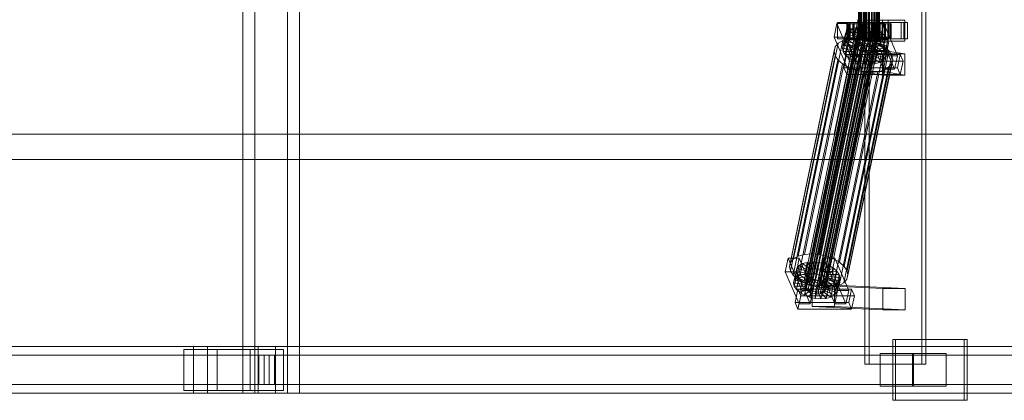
# Model space of a CAD drawing. Header units: millimetres. Extents: x -1970 to 61924, y -58230 to 6847.
# Tile 500 of 656: x 20336 to 21178, y -18456 to -18130. Entities that reach past the tile are written whole.
import ezdxf

# ---------------------------------------------------------------- set-up
doc = ezdxf.new("R2010")
doc.units = ezdxf.units.MM
doc.layers.add('superior_C02', color=7, linetype='Continuous', lineweight=0)

msp = doc.modelspace()

# ---------------------------------------------------------------- linework, layer by layer
at = {"layer": 'superior_C02'}
for p, q in [((20526.757, -17550), (20526.757, -18450)), ((20537.188, -18450), (20537.188, -17550)), ((20564.939, -18450), (20564.939, -17550)), ((20575.37, -17550), (20575.37, -18450)), ((21058.851, -17575), (21058.851, -18425)), ((21062.427, -18425), (21062.427, -17575)), ((21107.342, -18425), (21107.342, -17575)), ((21110.918, -17575), (21110.918, -18425)), ((21053.359, -18148), (21053.359, -17852)), ((21053.571, -18148), (21053.571, -17852)), ((21053.761, -18148), (21053.761, -17852)), ((21054.38, -18148), (21054.38, -17852)), ((21054.748, -18148), (21054.748, -17852)), ((21055.733, -18148), (21055.733, -17852)), ((21056.253, -18148), (21056.253, -17852)), ((21057.537, -18148), (21057.537, -17852)), ((21058.174, -18148), (21058.174, -17852)), ((21059.669, -18148), (21059.669, -17852)), ((21060.379, -18148), (21060.379, -17852)), ((21061.984, -18148), (21061.984, -17852)), ((21062.719, -18148), (21062.719, -17852)), ((21064.324, -18148), (21064.324, -17852)), ((21065.034, -18148), (21065.034, -17852)), ((21066.53, -18148), (21066.53, -17852)), ((21067.166, -18148), (21067.166, -17852)), ((21068.451, -18148), (21068.451, -17852)), ((21068.97, -18148), (21068.97, -17852)), ((21069.956, -18148), (21069.956, -17852)), ((21070.323, -18148), (21070.323, -17852)), ((21070.943, -17852), (21070.943, -18148)), ((21071.133, -18148), (21071.133, -17852)), ((21071.344, -18148), (21071.344, -17852)), ((21034.763, -18133.859), (21032.382, -18145.327)), ((21053.003, -18130), (21032.6, -18228.298)), ((21034.379, -18228.298), (21054.781, -18130)), ((21044.308, -18133.847), (21034.763, -18133.859)), ((21046.513, -18161.391), (21034.763, -18133.859)), ((21044.997, -18133), (21035.451, -18133)), ((21035.451, -18133), (21035.451, -18147)), ((21049.758, -18133), (21035.451, -18133)), ((21041.928, -18145.315), (21044.308, -18133.847)), ((21043.814, -18134), (21043.368, -18134)), ((21043.368, -18134), (21053.359, -18134)), ((21043.368, -18146), (21043.368, -18134)), ((21043.368, -18134), (21044.215, -18134)), ((21045.523, -18134), (21043.814, -18134)), ((21043.814, -18134), (21053.571, -18134)), ((21043.814, -18146), (21043.814, -18134)), ((21044.215, -18134), (21053.761, -18134)), ((21044.215, -18146), (21044.215, -18134)), ((21044.215, -18134), (21046.299, -18134)), ((21044.308, -18133.847), (21056.059, -18161.379)), ((21044.997, -18147), (21044.997, -18133)), ((21044.997, -18133), (21059.303, -18133)), ((21048.379, -18134), (21045.523, -18134)), ((21045.523, -18134), (21054.38, -18134)), ((21045.523, -18146), (21045.523, -18134)), ((21092.116, -18133), (21046.298, -18133)), ((21046.298, -18133), (21046.298, -18147)), ((21049.278, -18133), (21046.298, -18133)), ((21046.299, -18134), (21054.748, -18134)), ((21046.299, -18146), (21046.299, -18134)), ((21046.299, -18134), (21049.477, -18134)), ((21052.188, -18134), (21048.379, -18134)), ((21048.379, -18134), (21055.733, -18134)), ((21048.379, -18146), (21048.379, -18134)), ((21049.278, -18147), (21049.278, -18133)), ((21049.278, -18133), (21095.097, -18133)), ((21049.477, -18134), (21056.253, -18134)), ((21049.477, -18146), (21049.477, -18134)), ((21049.477, -18134), (21053.532, -18134)), ((21049.758, -18147), (21049.758, -18133)), ((21049.758, -18133), (21059.303, -18133)), ((21056.689, -18134), (21052.188, -18134)), ((21052.188, -18134), (21057.537, -18134)), ((21052.188, -18146), (21052.188, -18134)), ((21053.359, -18134), (21053.571, -18134)), ((21053.359, -18134), (21053.359, -18146)), ((21053.761, -18134), (21053.359, -18134)), ((21053.532, -18134), (21058.174, -18134)), ((21053.532, -18146), (21053.532, -18134)), ((21053.532, -18134), (21058.188, -18134)), ((21053.571, -18134), (21054.38, -18134)), ((21053.571, -18134), (21053.571, -18146)), ((21053.761, -18134), (21053.761, -18146)), ((21054.748, -18134), (21053.761, -18134)), ((21054.38, -18134), (21055.733, -18134)), ((21054.38, -18134), (21054.38, -18146)), ((21054.748, -18134), (21054.748, -18146)), ((21056.253, -18134), (21054.748, -18134)), ((21055.733, -18134), (21057.537, -18134)), ((21055.733, -18134), (21055.733, -18146)), ((21056.253, -18134), (21056.253, -18146)), ((21058.174, -18134), (21056.253, -18134)), ((21061.576, -18134), (21056.689, -18134)), ((21056.689, -18134), (21059.669, -18134)), ((21056.689, -18146), (21056.689, -18134)), ((21057.537, -18134), (21059.669, -18134)), ((21057.537, -18134), (21057.537, -18146)), ((21058.174, -18134), (21058.174, -18146)), ((21060.379, -18134), (21058.174, -18134)), ((21058.188, -18134), (21060.379, -18134)), ((21058.188, -18146), (21058.188, -18134)), ((21058.188, -18134), (21063.128, -18134)), ((21059.303, -18133), (21059.303, -18147)), ((21078.752, -18131), (21059.661, -18131)), ((21059.661, -18131), (21059.661, -18149)), ((21073.849, -18131), (21059.661, -18131)), ((21059.669, -18134), (21061.984, -18134)), ((21059.669, -18134), (21059.669, -18146)), ((21060.379, -18134), (21060.379, -18146)), ((21062.719, -18134), (21060.379, -18134)), ((21066.516, -18134), (21061.576, -18134)), ((21061.576, -18134), (21061.984, -18134)), ((21061.576, -18146), (21061.576, -18134)), ((21061.984, -18134), (21064.324, -18134)), ((21061.984, -18134), (21061.984, -18146)), ((21063.128, -18134), (21062.719, -18134)), ((21062.719, -18134), (21062.719, -18146)), ((21065.034, -18134), (21062.719, -18134)), ((21065.308, -18133.821), (21062.928, -18145.289)), ((21063.128, -18146), (21063.128, -18134)), ((21063.128, -18134), (21068.015, -18134)), ((21066.516, -18134), (21064.324, -18134)), ((21064.324, -18134), (21066.53, -18134)), ((21064.324, -18134), (21064.324, -18146)), ((21068.015, -18134), (21065.034, -18134)), ((21065.034, -18134), (21065.034, -18146)), ((21067.166, -18134), (21065.034, -18134)), ((21074.854, -18133.809), (21065.308, -18133.821)), ((21077.059, -18161.353), (21065.308, -18133.821)), ((21075.542, -18133), (21065.997, -18133)), ((21065.997, -18133), (21065.997, -18147)), ((21080.303, -18133), (21065.997, -18133)), ((21071.172, -18134), (21066.516, -18134)), ((21066.516, -18146), (21066.516, -18134)), ((21071.172, -18134), (21066.53, -18134)), ((21066.53, -18134), (21068.451, -18134)), ((21066.53, -18134), (21066.53, -18146)), ((21072.516, -18134), (21067.166, -18134)), ((21067.166, -18134), (21067.166, -18146)), ((21068.97, -18134), (21067.166, -18134)), ((21068.015, -18146), (21068.015, -18134)), ((21068.015, -18134), (21072.516, -18134)), ((21075.227, -18134), (21068.451, -18134)), ((21068.451, -18134), (21069.956, -18134)), ((21068.451, -18134), (21068.451, -18146)), ((21076.324, -18134), (21068.97, -18134)), ((21068.97, -18134), (21068.97, -18146)), ((21070.323, -18134), (21068.97, -18134)), ((21078.405, -18134), (21069.956, -18134)), ((21069.956, -18134), (21070.943, -18134)), ((21069.956, -18134), (21069.956, -18146)), ((21079.181, -18134), (21070.323, -18134)), ((21070.323, -18134), (21070.323, -18146)), ((21071.133, -18134), (21070.323, -18134)), ((21070.943, -18134), (21080.488, -18134)), ((21070.943, -18146), (21070.943, -18134)), ((21070.943, -18134), (21071.344, -18134)), ((21080.89, -18134), (21071.133, -18134)), ((21071.133, -18134), (21071.133, -18146)), ((21071.344, -18134), (21071.133, -18134)), ((21075.227, -18134), (21071.172, -18134)), ((21071.172, -18146), (21071.172, -18134)), ((21081.336, -18134), (21071.344, -18134)), ((21071.344, -18134), (21071.344, -18146)), ((21072.473, -18145.277), (21074.854, -18133.809)), ((21072.516, -18146), (21072.516, -18134)), ((21072.516, -18134), (21076.324, -18134)), ((21073.849, -18149), (21073.849, -18131)), ((21073.849, -18131), (21092.94, -18131)), ((21074.854, -18133.809), (21086.604, -18161.341)), ((21078.405, -18134), (21075.227, -18134)), ((21075.227, -18146), (21075.227, -18134)), ((21075.542, -18147), (21075.542, -18133)), ((21075.542, -18133), (21089.849, -18133)), ((21076.324, -18146), (21076.324, -18134)), ((21076.324, -18134), (21079.181, -18134)), ((21080.488, -18134), (21078.405, -18134)), ((21078.405, -18146), (21078.405, -18134)), ((21078.752, -18149), (21078.752, -18131)), ((21078.752, -18131), (21092.94, -18131)), ((21079.181, -18146), (21079.181, -18134)), ((21079.181, -18134), (21080.89, -18134)), ((21080.303, -18147), (21080.303, -18133)), ((21080.303, -18133), (21089.849, -18133)), ((21080.488, -18134), (21080.488, -18146)), ((21081.336, -18134), (21080.488, -18134)), ((21080.89, -18146), (21080.89, -18134)), ((21080.89, -18134), (21081.336, -18134)), ((21081.336, -18146), (21081.336, -18134)), ((21089.849, -18133), (21089.849, -18147)), ((21092.116, -18147), (21092.116, -18133)), ((21092.116, -18133), (21095.097, -18133)), ((21092.94, -18131), (21092.94, -18149)), ((21095.097, -18133), (21095.097, -18147)), ((21008.601, -18356.363), (21052.976, -18142.565)), ((21010.03, -18355.541), (21054.405, -18141.742)), ((21011.882, -18355.022), (21056.257, -18141.224)), ((21014.03, -18354.844), (21058.405, -18141.045)), ((21016.329, -18355.017), (21060.704, -18141.218)), ((21018.621, -18355.53), (21062.996, -18141.731)), ((21020.75, -18356.348), (21065.126, -18142.549)), ((21040.196, -18152.246), (21042.236, -18142.416)), ((21042.236, -18142.416), (21041.546, -18145.047)), ((21042.115, -18149.985), (21044.155, -18140.156)), ((21044.155, -18140.156), (21042.236, -18142.416)), ((21042.236, -18142.416), (21051.727, -18145.274)), ((21047.172, -18138.419), (21044.155, -18140.156)), ((21044.155, -18140.156), (21052.636, -18144.203)), ((21045.132, -18148.249), (21047.172, -18138.419)), ((21051.082, -18137.325), (21047.172, -18138.419)), ((21047.172, -18138.419), (21054.065, -18143.38)), ((21049.042, -18147.155), (21051.082, -18137.325)), ((21055.617, -18136.948), (21051.082, -18137.325)), ((21051.082, -18137.325), (21055.917, -18142.862)), ((21052.976, -18142.565), (21052.067, -18143.635)), ((21054.405, -18141.742), (21052.976, -18142.565)), ((21053.577, -18146.777), (21055.617, -18136.948)), ((21055.917, -18142.862), (21053.877, -18152.692)), ((21054.065, -18143.38), (21055.917, -18142.862)), ((21056.257, -18141.224), (21054.405, -18141.742)), ((21060.47, -18137.313), (21055.617, -18136.948)), ((21055.617, -18136.948), (21058.065, -18142.683)), ((21055.917, -18142.862), (21058.065, -18142.683)), ((21058.065, -18142.683), (21056.025, -18152.513)), ((21058.405, -18141.045), (21056.257, -18141.224)), ((21058.065, -18142.683), (21060.364, -18142.856)), ((21060.364, -18142.856), (21058.324, -18152.686)), ((21060.704, -18141.218), (21058.405, -18141.045)), ((21058.43, -18147.143), (21060.47, -18137.313)), ((21060.47, -18137.313), (21060.364, -18142.856)), ((21060.364, -18142.856), (21062.656, -18143.369)), ((21065.309, -18138.396), (21060.47, -18137.313)), ((21062.996, -18141.731), (21060.704, -18141.218)), ((21065.309, -18138.396), (21062.656, -18143.369)), ((21065.126, -18142.549), (21062.996, -18141.731)), ((21063.269, -18148.226), (21065.309, -18138.396)), ((21069.804, -18140.123), (21064.785, -18144.188)), ((21066.947, -18143.617), (21065.126, -18142.549)), ((21069.804, -18140.123), (21065.309, -18138.396)), ((21073.65, -18142.377), (21066.607, -18145.255)), ((21067.764, -18149.953), (21069.804, -18140.123)), ((21073.65, -18142.377), (21069.804, -18140.123)), ((21071.609, -18152.207), (21073.65, -18142.377)), ((21076.583, -18145.003), (21073.65, -18142.377)), ((20997.753, -18334.981), (21036.007, -18150.672)), ((21001.786, -18332.659), (21040.041, -18148.35)), ((21007.012, -18331.197), (21045.267, -18146.887)), ((21007.365, -18358.68), (21051.74, -18144.881)), ((21007.642, -18360.017), (21052.018, -18146.218)), ((21007.692, -18357.434), (21052.067, -18143.635)), ((21008.505, -18361.352), (21052.881, -18147.554)), ((21009.895, -18362.596), (21054.27, -18148.798)), ((21011.716, -18363.664), (21056.092, -18149.865)), ((21013.076, -18330.692), (21051.33, -18146.383)), ((21013.846, -18364.482), (21058.221, -18150.683)), ((21016.138, -18364.995), (21060.513, -18151.196)), ((21018.436, -18365.168), (21062.812, -18151.369)), ((21019.563, -18331.181), (21057.817, -18146.872)), ((21020.585, -18364.989), (21064.96, -18151.191)), ((21022.437, -18364.471), (21066.812, -18150.672)), ((21022.572, -18357.415), (21066.947, -18143.617)), ((21023.866, -18363.648), (21068.241, -18149.85)), ((21023.961, -18358.659), (21068.337, -18144.861)), ((21024.775, -18362.578), (21069.15, -18148.779)), ((21069.2, -18146.196), (21024.824, -18359.995)), ((21025.102, -18361.332), (21069.477, -18147.533)), ((21026.031, -18332.629), (21064.286, -18148.32)), ((21032.041, -18334.938), (21070.296, -18150.629)), ((21032.382, -18145.327), (21041.928, -18145.315)), ((21032.382, -18145.327), (21044.133, -18172.859)), ((21036.007, -18150.672), (21033.442, -18153.694)), ((21035.451, -18147), (21044.997, -18147)), ((21035.451, -18147), (21049.758, -18147)), ((21040.041, -18148.35), (21036.007, -18150.672)), ((21039.506, -18154.877), (21041.546, -18145.047)), ((21045.267, -18146.887), (21040.041, -18148.35)), ((21040.092, -18157.698), (21042.132, -18147.868)), ((21040.196, -18152.246), (21042.115, -18149.985)), ((21041.546, -18145.047), (21051.4, -18146.52)), ((21041.546, -18145.047), (21042.132, -18147.868)), ((21041.914, -18160.518), (21043.954, -18150.688)), ((21053.678, -18172.847), (21041.928, -18145.315)), ((21042.115, -18149.985), (21045.132, -18148.249)), ((21050.596, -18154.033), (21042.115, -18149.985)), ((21042.132, -18147.868), (21051.678, -18147.856)), ((21042.132, -18147.868), (21043.954, -18150.688)), ((21053.359, -18146), (21043.368, -18146)), ((21043.368, -18146), (21043.814, -18146)), ((21044.215, -18146), (21043.368, -18146)), ((21053.571, -18146), (21043.814, -18146)), ((21043.814, -18146), (21045.523, -18146)), ((21043.954, -18150.688), (21052.541, -18149.192)), ((21043.954, -18150.688), (21046.888, -18153.314)), ((21053.761, -18146), (21044.215, -18146)), ((21046.299, -18146), (21044.215, -18146)), ((21059.303, -18147), (21044.997, -18147)), ((21045.132, -18148.249), (21049.042, -18147.155)), ((21052.025, -18153.21), (21045.132, -18148.249)), ((21051.33, -18146.383), (21045.267, -18146.887)), ((21054.38, -18146), (21045.523, -18146)), ((21045.523, -18146), (21048.379, -18146)), ((21046.298, -18147), (21092.116, -18147)), ((21046.298, -18147), (21049.278, -18147)), ((21054.748, -18146), (21046.299, -18146)), ((21049.477, -18146), (21046.299, -18146)), ((21046.888, -18153.314), (21053.93, -18150.436)), ((21055.733, -18146), (21048.379, -18146)), ((21048.379, -18146), (21052.188, -18146)), ((21049.042, -18147.155), (21053.577, -18146.777)), ((21053.877, -18152.692), (21049.042, -18147.155)), ((21095.097, -18147), (21049.278, -18147)), ((21051.4, -18146.52), (21049.36, -18156.35)), ((21056.253, -18146), (21049.477, -18146)), ((21053.532, -18146), (21049.477, -18146)), ((21051.678, -18147.856), (21049.637, -18157.686)), ((21051.727, -18145.274), (21049.687, -18155.103)), ((21059.303, -18147), (21049.758, -18147)), ((21052.541, -18149.192), (21050.5, -18159.022)), ((21052.636, -18144.203), (21050.596, -18154.033)), ((21050.733, -18155.567), (21055.752, -18151.503)), ((21057.817, -18146.872), (21051.33, -18146.383)), ((21051.4, -18146.52), (21051.727, -18145.274)), ((21051.678, -18147.856), (21051.4, -18146.52)), ((21052.541, -18149.192), (21051.678, -18147.856)), ((21051.727, -18145.274), (21052.636, -18144.203)), ((21052.067, -18143.635), (21051.74, -18144.881)), ((21051.74, -18144.881), (21052.018, -18146.218)), ((21053.93, -18150.436), (21051.89, -18160.266)), ((21052.018, -18146.218), (21052.881, -18147.554)), ((21054.065, -18143.38), (21052.025, -18153.21)), ((21057.537, -18146), (21052.188, -18146)), ((21052.188, -18146), (21056.689, -18146)), ((21053.93, -18150.436), (21052.541, -18149.192)), ((21052.636, -18144.203), (21054.065, -18143.38)), ((21052.881, -18147.554), (21054.27, -18148.798)), ((21053.571, -18146), (21053.359, -18146)), ((21053.359, -18146), (21053.761, -18146)), ((21053.761, -18148), (21053.359, -18148)), ((21053.359, -18148), (21053.571, -18148)), ((21058.174, -18146), (21053.532, -18146)), ((21058.188, -18146), (21053.532, -18146)), ((21054.38, -18146), (21053.571, -18146)), ((21053.571, -18148), (21054.38, -18148)), ((21056.025, -18152.513), (21053.577, -18146.777)), ((21053.577, -18146.777), (21058.43, -18147.143)), ((21055.752, -18151.503), (21053.712, -18161.333)), ((21053.761, -18146), (21054.748, -18146)), ((21054.748, -18148), (21053.761, -18148)), ((21055.752, -18151.503), (21053.93, -18150.436)), ((21054.27, -18148.798), (21056.092, -18149.865)), ((21055.733, -18146), (21054.38, -18146)), ((21054.38, -18148), (21055.733, -18148)), ((21054.748, -18146), (21056.253, -18146)), ((21056.253, -18148), (21054.748, -18148)), ((21057.537, -18146), (21055.733, -18146)), ((21055.733, -18148), (21057.537, -18148)), ((21057.881, -18152.321), (21055.752, -18151.503)), ((21056.092, -18149.865), (21058.221, -18150.683)), ((21056.253, -18146), (21058.174, -18146)), ((21058.174, -18148), (21056.253, -18148)), ((21059.669, -18146), (21056.689, -18146)), ((21056.689, -18146), (21061.576, -18146)), ((21059.669, -18146), (21057.537, -18146)), ((21057.537, -18148), (21059.669, -18148)), ((21064.286, -18148.32), (21057.817, -18146.872)), ((21058.174, -18146), (21060.379, -18146)), ((21060.379, -18148), (21058.174, -18148)), ((21060.379, -18146), (21058.188, -18146)), ((21063.128, -18146), (21058.188, -18146)), ((21058.221, -18150.683), (21060.513, -18151.196)), ((21058.324, -18152.686), (21058.43, -18147.143)), ((21058.43, -18147.143), (21063.269, -18148.226)), ((21059.661, -18149), (21078.752, -18149)), ((21073.849, -18149), (21059.661, -18149)), ((21061.984, -18146), (21059.669, -18146)), ((21059.669, -18148), (21061.984, -18148)), ((21060.379, -18146), (21062.719, -18146)), ((21062.719, -18148), (21060.379, -18148)), ((21060.513, -18151.196), (21062.812, -18151.369)), ((21062.656, -18143.369), (21060.616, -18153.199)), ((21060.616, -18153.199), (21063.269, -18148.226)), ((21061.984, -18146), (21061.576, -18146)), ((21061.576, -18146), (21066.516, -18146)), ((21064.324, -18146), (21061.984, -18146)), ((21061.984, -18148), (21064.324, -18148)), ((21062.656, -18143.369), (21064.785, -18144.188)), ((21062.719, -18146), (21063.128, -18146)), ((21062.719, -18146), (21065.034, -18146)), ((21065.034, -18148), (21062.719, -18148)), ((21064.785, -18144.188), (21062.745, -18154.017)), ((21062.745, -18154.017), (21067.764, -18149.953)), ((21062.812, -18151.369), (21064.96, -18151.191)), ((21062.928, -18145.289), (21072.473, -18145.277)), ((21062.928, -18145.289), (21074.679, -18172.821)), ((21068.015, -18146), (21063.128, -18146)), ((21063.269, -18148.226), (21067.764, -18149.953)), ((21070.296, -18150.629), (21064.286, -18148.32)), ((21066.53, -18146), (21064.324, -18146)), ((21064.324, -18146), (21066.516, -18146)), ((21064.324, -18148), (21066.53, -18148)), ((21066.607, -18145.255), (21064.567, -18155.085)), ((21064.785, -18144.188), (21066.607, -18145.255)), ((21064.96, -18151.191), (21066.812, -18150.672)), ((21065.034, -18146), (21068.015, -18146)), ((21065.034, -18146), (21067.166, -18146)), ((21067.166, -18148), (21065.034, -18148)), ((21067.901, -18151.488), (21065.861, -18161.318)), ((21067.997, -18146.499), (21065.956, -18156.329)), ((21065.997, -18147), (21075.542, -18147)), ((21065.997, -18147), (21080.303, -18147)), ((21067.901, -18151.488), (21066.472, -18152.311)), ((21066.516, -18146), (21071.172, -18146)), ((21068.451, -18146), (21066.53, -18146)), ((21066.53, -18146), (21071.172, -18146)), ((21066.53, -18148), (21068.451, -18148)), ((21066.607, -18145.255), (21067.997, -18146.499)), ((21068.81, -18150.417), (21066.77, -18160.247)), ((21066.812, -18150.672), (21068.241, -18149.85)), ((21066.819, -18157.665), (21068.86, -18147.835)), ((21068.337, -18144.861), (21066.947, -18143.617)), ((21069.137, -18149.171), (21067.097, -18159.001)), ((21067.166, -18146), (21072.516, -18146)), ((21067.166, -18146), (21068.97, -18146)), ((21068.97, -18148), (21067.166, -18148)), ((21067.764, -18149.953), (21071.609, -18152.207)), ((21068.81, -18150.417), (21067.901, -18151.488)), ((21076.382, -18155.535), (21067.901, -18151.488)), ((21076.583, -18145.003), (21067.997, -18146.499)), ((21067.997, -18146.499), (21068.86, -18147.835)), ((21072.516, -18146), (21068.015, -18146)), ((21068.241, -18149.85), (21069.15, -18148.779)), ((21069.2, -18146.196), (21068.337, -18144.861)), ((21069.956, -18146), (21068.451, -18146)), ((21068.451, -18146), (21075.227, -18146)), ((21068.451, -18148), (21069.956, -18148)), ((21069.137, -18149.171), (21068.81, -18150.417)), ((21078.301, -18153.275), (21068.81, -18150.417)), ((21068.86, -18147.835), (21078.405, -18147.823)), ((21068.86, -18147.835), (21069.137, -18149.171)), ((21068.97, -18146), (21076.324, -18146)), ((21068.97, -18146), (21070.323, -18146)), ((21070.323, -18148), (21068.97, -18148)), ((21078.991, -18150.644), (21069.137, -18149.171)), ((21069.15, -18148.779), (21069.477, -18147.533)), ((21069.477, -18147.533), (21069.2, -18146.196)), ((21070.943, -18146), (21069.956, -18146)), ((21069.956, -18146), (21078.405, -18146)), ((21069.956, -18148), (21070.943, -18148)), ((21075.437, -18153.641), (21070.296, -18150.629)), ((21070.323, -18146), (21079.181, -18146)), ((21070.323, -18146), (21071.133, -18146)), ((21071.133, -18148), (21070.323, -18148)), ((21080.488, -18146), (21070.943, -18146)), ((21071.344, -18146), (21070.943, -18146)), ((21070.943, -18148), (21071.344, -18148)), ((21071.133, -18146), (21080.89, -18146)), ((21071.133, -18146), (21071.344, -18146)), ((21071.344, -18148), (21071.133, -18148)), ((21071.172, -18146), (21075.227, -18146)), ((21071.344, -18146), (21081.336, -18146)), ((21084.224, -18172.809), (21072.473, -18145.277)), ((21076.324, -18146), (21072.516, -18146)), ((21092.94, -18149), (21073.849, -18149)), ((21074.543, -18154.833), (21076.583, -18145.003)), ((21075.227, -18146), (21078.405, -18146)), ((21089.849, -18147), (21075.542, -18147)), ((21079.181, -18146), (21076.324, -18146)), ((21078.405, -18147.823), (21076.365, -18157.653)), ((21078.405, -18147.823), (21076.583, -18145.003)), ((21076.951, -18160.474), (21078.991, -18150.644)), ((21078.301, -18153.275), (21078.991, -18150.644)), ((21078.405, -18146), (21080.488, -18146)), ((21078.991, -18150.644), (21078.405, -18147.823)), ((21092.94, -18149), (21078.752, -18149)), ((21080.89, -18146), (21079.181, -18146)), ((21089.849, -18147), (21080.303, -18147)), ((21080.488, -18146), (21081.336, -18146)), ((21081.336, -18146), (21080.89, -18146)), ((21095.097, -18147), (21092.116, -18147)), ((20994.265, -18341.52), (21032.52, -18157.211)), ((20995.187, -18338.003), (21033.442, -18153.694)), ((21033.442, -18153.694), (21032.52, -18157.211)), ((21032.52, -18157.211), (21033.303, -18160.982)), ((21037.182, -18337.95), (21075.437, -18153.641)), ((21039.506, -18154.877), (21040.196, -18152.246)), ((21049.36, -18156.35), (21039.506, -18154.877)), ((21040.092, -18157.698), (21039.506, -18154.877)), ((21049.637, -18157.686), (21040.092, -18157.698)), ((21041.914, -18160.518), (21040.092, -18157.698)), ((21049.687, -18155.103), (21040.196, -18152.246)), ((21041.104, -18341.461), (21079.358, -18157.152)), ((21050.5, -18159.022), (21041.914, -18160.518)), ((21044.847, -18163.144), (21046.888, -18153.314)), ((21046.888, -18153.314), (21050.733, -18155.567)), ((21048.693, -18165.397), (21050.733, -18155.567)), ((21049.687, -18155.103), (21049.36, -18156.35)), ((21049.36, -18156.35), (21049.637, -18157.686)), ((21049.637, -18157.686), (21050.5, -18159.022)), ((21050.596, -18154.033), (21049.687, -18155.103)), ((21050.5, -18159.022), (21051.89, -18160.266)), ((21052.025, -18153.21), (21050.596, -18154.033)), ((21050.733, -18155.567), (21055.229, -18157.295)), ((21053.877, -18152.692), (21052.025, -18153.21)), ((21053.188, -18167.125), (21055.229, -18157.295)), ((21056.025, -18152.513), (21053.877, -18152.692)), ((21055.458, -18156.962), (21055.21, -18174.943)), ((21055.229, -18157.295), (21057.881, -18152.321)), ((21055.229, -18157.295), (21060.067, -18158.378)), ((21074.548, -18156.962), (21055.458, -18156.962)), ((21073.966, -18159.83), (21055.458, -18156.962)), ((21057.881, -18152.321), (21055.841, -18162.151)), ((21058.324, -18152.686), (21056.025, -18152.513)), ((21060.173, -18152.835), (21057.881, -18152.321)), ((21058.027, -18168.208), (21060.067, -18158.378)), ((21060.173, -18152.835), (21058.133, -18162.664)), ((21060.616, -18153.199), (21058.324, -18152.686)), ((21060.067, -18158.378), (21060.173, -18152.835)), ((21060.067, -18158.378), (21064.92, -18158.743)), ((21062.472, -18153.008), (21060.173, -18152.835)), ((21062.472, -18153.008), (21060.432, -18162.837)), ((21062.745, -18154.017), (21060.616, -18153.199)), ((21064.62, -18152.829), (21062.472, -18153.008)), ((21064.92, -18158.743), (21062.472, -18153.008)), ((21064.62, -18152.829), (21062.58, -18162.659)), ((21064.567, -18155.085), (21062.745, -18154.017)), ((21062.88, -18168.573), (21064.92, -18158.743)), ((21066.472, -18152.311), (21064.432, -18162.14)), ((21064.567, -18155.085), (21071.609, -18152.207)), ((21065.956, -18156.329), (21064.567, -18155.085)), ((21066.472, -18152.311), (21064.62, -18152.829)), ((21069.456, -18158.366), (21064.62, -18152.829)), ((21064.92, -18158.743), (21069.456, -18158.366)), ((21065.956, -18156.329), (21074.543, -18154.833)), ((21066.819, -18157.665), (21065.956, -18156.329)), ((21073.365, -18157.272), (21066.472, -18152.311)), ((21066.77, -18160.247), (21067.097, -18159.001)), ((21076.365, -18157.653), (21066.819, -18157.665)), ((21067.097, -18159.001), (21066.819, -18157.665)), ((21067.097, -18159.001), (21076.951, -18160.474)), ((21067.415, -18168.196), (21069.456, -18158.366)), ((21069.456, -18158.366), (21073.365, -18157.272)), ((21071.325, -18167.102), (21073.365, -18157.272)), ((21071.609, -18152.207), (21074.543, -18154.833)), ((21073.365, -18157.272), (21076.382, -18155.535)), ((21073.719, -18177.811), (21073.966, -18159.83)), ((21073.966, -18159.83), (21093.057, -18159.83)), ((21074.301, -18174.943), (21074.548, -18156.962)), ((21074.342, -18165.365), (21076.382, -18155.535)), ((21074.543, -18154.833), (21076.365, -18157.653)), ((21074.548, -18156.962), (21093.057, -18159.83)), ((21079.358, -18157.152), (21075.437, -18153.641)), ((21076.261, -18163.105), (21078.301, -18153.275)), ((21076.365, -18157.653), (21076.951, -18160.474)), ((21076.382, -18155.535), (21078.301, -18153.275)), ((21081.794, -18160.922), (21079.358, -18157.152)), ((21093.057, -18159.83), (21092.81, -18177.811)), ((20995.048, -18345.291), (21033.303, -18160.982)), ((20997.484, -18349.061), (21035.738, -18164.752)), ((21001.405, -18352.572), (21039.66, -18168.263)), ((21033.303, -18160.982), (21035.738, -18164.752)), ((21035.738, -18164.752), (21039.66, -18168.263)), ((21039.66, -18168.263), (21044.801, -18171.275)), ((21043.16, -18160.247), (21040.78, -18171.715)), ((21044.847, -18163.144), (21041.914, -18160.518)), ((21088.978, -18160.19), (21043.16, -18160.247)), ((21045.608, -18165.983), (21043.16, -18160.247)), ((21043.228, -18177.451), (21045.608, -18165.983)), ((21043.4, -18352.519), (21081.655, -18168.21)), ((21081.794, -18160.922), (21043.539, -18345.231)), ((21044.133, -18172.859), (21046.513, -18161.391)), ((21044.322, -18349.002), (21082.577, -18164.693)), ((21051.89, -18160.266), (21044.847, -18163.144)), ((21048.693, -18165.397), (21044.847, -18163.144)), ((21045.608, -18165.983), (21091.426, -18165.926)), ((21046.513, -18161.391), (21056.059, -18161.379)), ((21053.712, -18161.333), (21048.693, -18165.397)), ((21053.188, -18167.125), (21048.693, -18165.397)), ((21051.89, -18160.266), (21053.712, -18161.333)), ((21055.841, -18162.151), (21053.188, -18167.125)), ((21058.027, -18168.208), (21053.188, -18167.125)), ((21056.059, -18161.379), (21053.678, -18172.847)), ((21053.712, -18161.333), (21055.841, -18162.151)), ((21055.841, -18162.151), (21058.133, -18162.664)), ((21058.133, -18162.664), (21058.027, -18168.208)), ((21062.88, -18168.573), (21058.027, -18168.208)), ((21058.133, -18162.664), (21060.432, -18162.837)), ((21060.432, -18162.837), (21062.58, -18162.659)), ((21060.432, -18162.837), (21062.88, -18168.573)), ((21062.58, -18162.659), (21064.432, -18162.14)), ((21062.58, -18162.659), (21067.415, -18168.196)), ((21067.415, -18168.196), (21062.88, -18168.573)), ((21064.432, -18162.14), (21065.861, -18161.318)), ((21064.432, -18162.14), (21071.325, -18167.102)), ((21065.861, -18161.318), (21066.77, -18160.247)), ((21065.861, -18161.318), (21074.342, -18165.365)), ((21066.77, -18160.247), (21076.261, -18163.105)), ((21071.325, -18167.102), (21067.415, -18168.196)), ((21074.342, -18165.365), (21071.325, -18167.102)), ((21076.261, -18163.105), (21074.342, -18165.365)), ((21074.679, -18172.821), (21077.059, -18161.353)), ((21076.951, -18160.474), (21076.261, -18163.105)), ((21077.059, -18161.353), (21086.604, -18161.341)), ((21079.089, -18171.232), (21081.655, -18168.21)), ((21081.655, -18168.21), (21082.577, -18164.693)), ((21082.577, -18164.693), (21081.794, -18160.922)), ((21086.604, -18161.341), (21084.224, -18172.809)), ((21086.598, -18171.658), (21088.978, -18160.19)), ((21088.978, -18160.19), (21091.426, -18165.926)), ((21091.426, -18165.926), (21089.046, -18177.394)), ((21006.546, -18355.584), (21044.801, -18171.275)), ((21012.556, -18357.893), (21050.811, -18173.584)), ((21019.025, -18359.341), (21057.279, -18175.032)), ((21025.512, -18359.83), (21063.766, -18175.521)), ((21031.575, -18359.326), (21069.83, -18175.016)), ((21036.801, -18357.863), (21075.056, -18173.554)), ((21040.78, -18171.715), (21086.598, -18171.658)), ((21040.78, -18171.715), (21043.228, -18177.451)), ((21040.835, -18355.541), (21079.089, -18171.232)), ((21053.678, -18172.847), (21044.133, -18172.859)), ((21044.801, -18171.275), (21050.811, -18173.584)), ((21050.811, -18173.584), (21057.279, -18175.032)), ((21055.21, -18174.943), (21074.301, -18174.943)), ((21073.719, -18177.811), (21055.21, -18174.943)), ((21057.279, -18175.032), (21063.766, -18175.521)), ((21063.766, -18175.521), (21069.83, -18175.016)), ((21069.83, -18175.016), (21075.056, -18173.554)), ((21092.81, -18177.811), (21074.301, -18174.943)), ((21084.224, -18172.809), (21074.679, -18172.821)), ((21075.056, -18173.554), (21079.089, -18171.232)), ((21089.046, -18177.394), (21086.598, -18171.658)), ((21089.046, -18177.394), (21043.228, -18177.451)), ((21092.81, -18177.811), (21073.719, -18177.811)), ((21032.6, -18228.298), (20096.643, -18228.298)), ((20098.422, -18228.298), (21034.379, -18228.298)), ((21032.6, -18228.298), (21034.379, -18228.298)), ((21968.557, -18228.298), (21032.6, -18228.298)), ((21034.379, -18228.298), (21970.336, -18228.298)), ((24634.01, -18250), (15575.415, -18250)), ((15576.913, -18250), (24635.508, -18250)), ((20993.108, -18334.551), (20990.727, -18346.02)), ((21002.653, -18334.539), (20993.108, -18334.551)), ((21004.858, -18362.083), (20993.108, -18334.551)), ((20995.187, -18338.003), (20997.753, -18334.981)), ((20997.753, -18334.981), (21001.786, -18332.659)), ((21000.273, -18346.008), (21002.653, -18334.539)), ((21001.786, -18332.659), (21007.012, -18331.197)), ((21002.653, -18334.539), (21014.404, -18362.071)), ((21007.012, -18331.197), (21013.076, -18330.692)), ((21013.076, -18330.692), (21019.563, -18331.181)), ((21019.563, -18331.181), (21026.031, -18332.629)), ((21023.653, -18334.513), (21021.273, -18345.981)), ((21033.199, -18334.501), (21023.653, -18334.513)), ((21035.404, -18362.045), (21023.653, -18334.513)), ((21026.031, -18332.629), (21032.041, -18334.938)), ((21030.818, -18345.969), (21033.199, -18334.501)), ((21032.041, -18334.938), (21037.182, -18337.95)), ((21033.199, -18334.501), (21044.949, -18362.033)), ((20994.265, -18341.52), (20995.187, -18338.003)), ((20995.048, -18345.291), (20994.265, -18341.52)), ((20998.541, -18352.938), (21000.581, -18343.108)), ((21000.581, -18343.108), (20999.891, -18345.739)), ((21000.46, -18350.678), (21002.5, -18340.848)), ((21002.5, -18340.848), (21000.581, -18343.108)), ((21000.581, -18343.108), (21010.072, -18345.966)), ((21005.517, -18339.111), (21002.5, -18340.848)), ((21002.5, -18340.848), (21010.981, -18344.895)), ((21003.477, -18348.941), (21005.517, -18339.111)), ((21009.427, -18338.017), (21005.517, -18339.111)), ((21005.517, -18339.111), (21012.41, -18344.073)), ((21007.386, -18347.847), (21009.427, -18338.017)), ((21010.981, -18344.895), (21008.941, -18354.725)), ((21013.962, -18337.64), (21009.427, -18338.017)), ((21009.427, -18338.017), (21014.262, -18343.554)), ((21010.072, -18345.966), (21010.981, -18344.895)), ((21012.41, -18344.073), (21010.37, -18353.902)), ((21010.981, -18344.895), (21012.41, -18344.073)), ((21011.922, -18347.47), (21013.962, -18337.64)), ((21014.262, -18343.554), (21012.222, -18353.384)), ((21012.41, -18344.073), (21014.262, -18343.554)), ((21018.815, -18338.005), (21013.962, -18337.64)), ((21013.962, -18337.64), (21016.41, -18343.376)), ((21014.262, -18343.554), (21016.41, -18343.376)), ((21016.41, -18343.376), (21014.37, -18353.205)), ((21016.41, -18343.376), (21018.709, -18343.549)), ((21018.709, -18343.549), (21016.669, -18353.378)), ((21016.775, -18347.835), (21018.815, -18338.005)), ((21018.815, -18338.005), (21018.709, -18343.549)), ((21018.709, -18343.549), (21021.001, -18344.062)), ((21023.654, -18339.088), (21018.815, -18338.005)), ((21021.001, -18344.062), (21018.961, -18353.892)), ((21023.654, -18339.088), (21021.001, -18344.062)), ((21021.001, -18344.062), (21023.13, -18344.88)), ((21023.13, -18344.88), (21021.09, -18354.71)), ((21021.613, -18348.918), (21023.654, -18339.088)), ((21028.149, -18340.816), (21023.13, -18344.88)), ((21023.13, -18344.88), (21024.952, -18345.947)), ((21028.149, -18340.816), (21023.654, -18339.088)), ((21031.995, -18343.069), (21024.952, -18345.947)), ((21026.109, -18350.645), (21028.149, -18340.816)), ((21031.995, -18343.069), (21028.149, -18340.816)), ((21029.954, -18352.899), (21031.995, -18343.069)), ((21034.928, -18345.695), (21031.995, -18343.069)), ((21037.182, -18337.95), (21041.104, -18341.461)), ((21041.104, -18341.461), (21043.539, -18345.231)), ((21043.539, -18345.231), (21044.322, -18349.002)), ((20990.727, -18346.02), (21000.273, -18346.008)), ((20990.727, -18346.02), (21002.478, -18373.551)), ((20997.484, -18349.061), (20995.048, -18345.291)), ((21001.405, -18352.572), (20997.484, -18349.061)), ((20997.851, -18355.569), (20999.891, -18345.739)), ((20997.851, -18355.569), (20998.541, -18352.938)), ((20998.437, -18358.39), (21000.477, -18348.56)), ((20998.541, -18352.938), (21000.46, -18350.678)), ((21008.032, -18355.796), (20998.541, -18352.938)), ((20999.891, -18345.739), (21009.745, -18347.212)), ((20999.891, -18345.739), (21000.477, -18348.56)), ((21000.259, -18361.21), (21002.299, -18351.38)), ((21012.023, -18373.539), (21000.273, -18346.008)), ((21000.46, -18350.678), (21003.477, -18348.941)), ((21008.941, -18354.725), (21000.46, -18350.678)), ((21000.477, -18348.56), (21010.023, -18348.548)), ((21000.477, -18348.56), (21002.299, -18351.38)), ((21006.546, -18355.584), (21001.405, -18352.572)), ((21002.299, -18351.38), (21010.886, -18349.884)), ((21002.299, -18351.38), (21005.233, -18354.006)), ((21003.477, -18348.941), (21007.386, -18347.847)), ((21010.37, -18353.902), (21003.477, -18348.941)), ((21005.233, -18354.006), (21012.275, -18351.128)), ((21007.386, -18347.847), (21011.922, -18347.47)), ((21012.222, -18353.384), (21007.386, -18347.847)), ((21009.745, -18347.212), (21007.705, -18357.042)), ((21010.023, -18348.548), (21007.982, -18358.378)), ((21010.072, -18345.966), (21008.032, -18355.796)), ((21010.886, -18349.884), (21008.845, -18359.714)), ((21009.078, -18356.26), (21014.097, -18352.196)), ((21009.745, -18347.212), (21010.072, -18345.966)), ((21010.023, -18348.548), (21009.745, -18347.212)), ((21010.886, -18349.884), (21010.023, -18348.548)), ((21012.275, -18351.128), (21010.235, -18360.958)), ((21012.222, -18353.384), (21010.37, -18353.902)), ((21012.275, -18351.128), (21010.886, -18349.884)), ((21014.37, -18353.205), (21011.922, -18347.47)), ((21011.922, -18347.47), (21016.775, -18347.835)), ((21014.097, -18352.196), (21012.056, -18362.025)), ((21014.37, -18353.205), (21012.222, -18353.384)), ((21014.097, -18352.196), (21012.275, -18351.128)), ((21013.573, -18357.987), (21016.226, -18353.014)), ((21016.226, -18353.014), (21014.097, -18352.196)), ((21016.226, -18353.014), (21014.186, -18362.843)), ((21016.669, -18353.378), (21014.37, -18353.205)), ((21018.518, -18353.527), (21016.226, -18353.014)), ((21018.518, -18353.527), (21016.478, -18363.357)), ((21016.669, -18353.378), (21016.775, -18347.835)), ((21018.961, -18353.892), (21016.669, -18353.378)), ((21016.775, -18347.835), (21021.613, -18348.918)), ((21018.412, -18359.07), (21018.518, -18353.527)), ((21020.817, -18353.7), (21018.518, -18353.527)), ((21018.961, -18353.892), (21021.613, -18348.918)), ((21022.965, -18353.521), (21020.817, -18353.7)), ((21022.965, -18353.521), (21020.925, -18363.351)), ((21021.09, -18354.71), (21026.109, -18350.645)), ((21021.273, -18345.981), (21030.818, -18345.969)), ((21021.273, -18345.981), (21033.023, -18373.513)), ((21021.613, -18348.918), (21026.109, -18350.645)), ((21024.817, -18353.003), (21022.777, -18362.833)), ((21024.952, -18345.947), (21022.912, -18355.777)), ((21022.912, -18355.777), (21029.954, -18352.899)), ((21024.817, -18353.003), (21022.965, -18353.521)), ((21027.8, -18359.058), (21022.965, -18353.521)), ((21026.246, -18352.18), (21024.206, -18362.01)), ((21026.342, -18347.191), (21024.301, -18357.021)), ((21026.246, -18352.18), (21024.817, -18353.003)), ((21031.71, -18357.964), (21024.817, -18353.003)), ((21024.952, -18345.947), (21026.342, -18347.191)), ((21027.155, -18351.109), (21025.115, -18360.939)), ((21025.164, -18358.357), (21027.204, -18348.527)), ((21027.482, -18349.863), (21025.442, -18359.693)), ((21026.109, -18350.645), (21029.954, -18352.899)), ((21027.155, -18351.109), (21026.246, -18352.18)), ((21034.727, -18356.228), (21026.246, -18352.18)), ((21034.928, -18345.695), (21026.342, -18347.191)), ((21026.342, -18347.191), (21027.204, -18348.527)), ((21027.482, -18349.863), (21027.155, -18351.109)), ((21036.646, -18353.967), (21027.155, -18351.109)), ((21027.204, -18348.527), (21036.75, -18348.515)), ((21027.204, -18348.527), (21027.482, -18349.863)), ((21037.336, -18351.336), (21027.482, -18349.863)), ((21029.954, -18352.899), (21032.888, -18355.525)), ((21042.569, -18373.501), (21030.818, -18345.969)), ((21032.888, -18355.525), (21034.928, -18345.695)), ((21036.75, -18348.515), (21034.71, -18358.345)), ((21036.75, -18348.515), (21034.928, -18345.695)), ((21035.296, -18361.166), (21037.336, -18351.336)), ((21036.646, -18353.967), (21037.336, -18351.336)), ((21037.336, -18351.336), (21036.75, -18348.515)), ((21043.4, -18352.519), (21040.835, -18355.541)), ((21044.322, -18349.002), (21043.4, -18352.519)), ((21007.705, -18357.042), (20997.851, -18355.569)), ((20998.437, -18358.39), (20997.851, -18355.569)), ((21007.982, -18358.378), (20998.437, -18358.39)), ((21000.259, -18361.21), (20998.437, -18358.39)), ((21001.505, -18360.939), (20999.125, -18372.408)), ((21008.845, -18359.714), (21000.259, -18361.21)), ((21003.192, -18363.836), (21000.259, -18361.21)), ((21047.323, -18360.882), (21001.505, -18360.939)), ((21003.953, -18366.675), (21001.505, -18360.939)), ((21002.478, -18373.551), (21004.858, -18362.083)), ((21003.192, -18363.836), (21005.233, -18354.006)), ((21010.235, -18360.958), (21003.192, -18363.836)), ((21004.858, -18362.083), (21014.404, -18362.071)), ((21005.233, -18354.006), (21009.078, -18356.26)), ((21012.556, -18357.893), (21006.546, -18355.584)), ((21007.038, -18366.09), (21009.078, -18356.26)), ((21012.056, -18362.025), (21007.038, -18366.09)), ((21007.365, -18358.68), (21007.692, -18357.434)), ((21007.642, -18360.017), (21007.365, -18358.68)), ((21008.505, -18361.352), (21007.642, -18360.017)), ((21007.692, -18357.434), (21008.601, -18356.363)), ((21008.032, -18355.796), (21007.705, -18357.042)), ((21007.705, -18357.042), (21007.982, -18358.378)), ((21007.982, -18358.378), (21008.845, -18359.714)), ((21008.941, -18354.725), (21008.032, -18355.796)), ((21009.895, -18362.596), (21008.505, -18361.352)), ((21008.601, -18356.363), (21010.03, -18355.541)), ((21008.845, -18359.714), (21010.235, -18360.958)), ((21010.37, -18353.902), (21008.941, -18354.725)), ((21009.078, -18356.26), (21013.573, -18357.987)), ((21010.03, -18355.541), (21011.882, -18355.022)), ((21010.235, -18360.958), (21012.056, -18362.025)), ((21011.533, -18367.817), (21013.573, -18357.987)), ((21011.882, -18355.022), (21014.03, -18354.844)), ((21014.404, -18362.071), (21012.023, -18373.539)), ((21012.056, -18362.025), (21014.186, -18362.843)), ((21019.025, -18359.341), (21012.556, -18357.893)), ((21013.573, -18357.987), (21018.412, -18359.07)), ((21013.716, -18357.646), (21013.64, -18375.644)), ((21032.807, -18357.646), (21013.716, -18357.646)), ((21074.109, -18360.514), (21013.716, -18357.646)), ((21014.03, -18354.844), (21016.329, -18355.017)), ((21016.329, -18355.017), (21018.621, -18355.53)), ((21016.372, -18368.9), (21018.412, -18359.07)), ((21018.412, -18359.07), (21023.265, -18359.436)), ((21018.621, -18355.53), (21020.75, -18356.348)), ((21020.817, -18353.7), (21018.777, -18363.53)), ((21021.09, -18354.71), (21018.961, -18353.892)), ((21025.512, -18359.83), (21019.025, -18359.341)), ((21020.75, -18356.348), (21022.572, -18357.415)), ((21023.265, -18359.436), (21020.817, -18353.7)), ((21022.912, -18355.777), (21021.09, -18354.71)), ((21021.225, -18369.265), (21023.265, -18359.436)), ((21022.572, -18357.415), (21023.961, -18358.659)), ((21022.777, -18362.833), (21024.206, -18362.01)), ((21024.301, -18357.021), (21022.912, -18355.777)), ((21023.265, -18359.436), (21027.8, -18359.058)), ((21023.961, -18358.659), (21024.824, -18359.995)), ((21024.206, -18362.01), (21025.115, -18360.939)), ((21024.206, -18362.01), (21032.687, -18366.057)), ((21024.301, -18357.021), (21032.888, -18355.525)), ((21025.164, -18358.357), (21024.301, -18357.021)), ((21025.102, -18361.332), (21024.775, -18362.578)), ((21024.824, -18359.995), (21025.102, -18361.332)), ((21025.115, -18360.939), (21025.442, -18359.693)), ((21025.115, -18360.939), (21034.606, -18363.797)), ((21034.71, -18358.345), (21025.164, -18358.357)), ((21025.442, -18359.693), (21025.164, -18358.357)), ((21025.442, -18359.693), (21035.296, -18361.166)), ((21031.575, -18359.326), (21025.512, -18359.83)), ((21025.76, -18368.888), (21027.8, -18359.058)), ((21027.8, -18359.058), (21031.71, -18357.964)), ((21029.67, -18367.794), (21031.71, -18357.964)), ((21036.801, -18357.863), (21031.575, -18359.326)), ((21031.71, -18357.964), (21034.727, -18356.228)), ((21032.687, -18366.057), (21034.727, -18356.228)), ((21032.731, -18375.644), (21032.807, -18357.646)), ((21032.807, -18357.646), (21093.2, -18360.514)), ((21032.888, -18355.525), (21034.71, -18358.345)), ((21033.023, -18373.513), (21035.404, -18362.045)), ((21034.606, -18363.797), (21036.646, -18353.967)), ((21035.296, -18361.166), (21034.606, -18363.797)), ((21034.71, -18358.345), (21035.296, -18361.166)), ((21034.727, -18356.228), (21036.646, -18353.967)), ((21035.404, -18362.045), (21044.949, -18362.033)), ((21040.835, -18355.541), (21036.801, -18357.863)), ((21044.949, -18362.033), (21042.569, -18373.501)), ((21044.943, -18372.35), (21047.323, -18360.882)), ((21047.323, -18360.882), (21049.771, -18366.618)), ((21074.033, -18378.512), (21074.109, -18360.514)), ((21074.109, -18360.514), (21093.2, -18360.514)), ((21093.2, -18360.514), (21093.124, -18378.512)), ((21001.573, -18378.143), (21003.953, -18366.675)), ((21007.038, -18366.09), (21003.192, -18363.836)), ((21003.953, -18366.675), (21049.771, -18366.618)), ((21011.533, -18367.817), (21007.038, -18366.09)), ((21011.716, -18363.664), (21009.895, -18362.596)), ((21014.186, -18362.843), (21011.533, -18367.817)), ((21016.372, -18368.9), (21011.533, -18367.817)), ((21013.846, -18364.482), (21011.716, -18363.664)), ((21016.138, -18364.995), (21013.846, -18364.482)), ((21014.186, -18362.843), (21016.478, -18363.357)), ((21018.436, -18365.168), (21016.138, -18364.995)), ((21016.478, -18363.357), (21016.372, -18368.9)), ((21021.225, -18369.265), (21016.372, -18368.9)), ((21016.478, -18363.357), (21018.777, -18363.53)), ((21020.585, -18364.989), (21018.436, -18365.168)), ((21018.777, -18363.53), (21020.925, -18363.351)), ((21018.777, -18363.53), (21021.225, -18369.265)), ((21022.437, -18364.471), (21020.585, -18364.989)), ((21020.925, -18363.351), (21022.777, -18362.833)), ((21020.925, -18363.351), (21025.76, -18368.888)), ((21025.76, -18368.888), (21021.225, -18369.265)), ((21023.866, -18363.648), (21022.437, -18364.471)), ((21022.777, -18362.833), (21029.67, -18367.794)), ((21024.775, -18362.578), (21023.866, -18363.648)), ((21029.67, -18367.794), (21025.76, -18368.888)), ((21032.687, -18366.057), (21029.67, -18367.794)), ((21034.606, -18363.797), (21032.687, -18366.057)), ((21049.771, -18366.618), (21047.391, -18378.086)), ((20999.125, -18372.408), (21044.943, -18372.35)), ((20999.125, -18372.408), (21001.573, -18378.143)), ((21047.391, -18378.086), (21001.573, -18378.143)), ((21012.023, -18373.539), (21002.478, -18373.551)), ((21013.64, -18375.644), (21032.731, -18375.644)), ((21074.033, -18378.512), (21013.64, -18375.644)), ((21093.124, -18378.512), (21032.731, -18375.644)), ((21042.569, -18373.501), (21033.023, -18373.513)), ((21047.391, -18378.086), (21044.943, -18372.35)), ((21093.124, -18378.512), (21074.033, -18378.512)), ((21143.805, -18404), (21082.714, -18404)), ((21082.714, -18404), (21082.714, -18456)), ((21085.098, -18404), (21082.714, -18404)), ((21085.098, -18456), (21085.098, -18404)), ((21085.098, -18404), (21146.19, -18404)), ((21143.805, -18456), (21143.805, -18404)), ((21143.805, -18404), (21146.19, -18404)), ((21146.19, -18404), (21146.19, -18456)), ((20484.747, -18410), (19339.287, -18410)), ((19351.209, -18410), (20496.669, -18410)), ((20539.887, -18410), (19394.427, -18410)), ((19409.329, -18410), (20554.789, -18410)), ((20505.026, -18412.5), (20476.39, -18412.5)), ((20476.39, -18412.5), (20476.39, -18447.5)), ((20533.02, -18412.5), (20476.39, -18412.5)), ((20484.747, -18410), (20484.747, -18450)), ((20496.669, -18410), (20484.747, -18410)), ((21630.207, -18410), (20484.747, -18410)), ((20496.669, -18450), (20496.669, -18410)), ((20496.669, -18410), (21642.129, -18410)), ((20505.026, -18447.5), (20505.026, -18412.5)), ((20505.026, -18412.5), (20561.656, -18412.5)), ((20533.02, -18447.5), (20533.02, -18412.5)), ((20533.02, -18412.5), (20561.656, -18412.5)), ((20539.887, -18410), (20539.887, -18450)), ((20554.789, -18410), (20539.887, -18410)), ((21685.346, -18410), (20539.887, -18410)), ((20554.789, -18450), (20554.789, -18410)), ((20554.789, -18410), (21700.249, -18410)), ((20561.656, -18412.5), (20561.656, -18447.5)), ((20545.161, -18417.5), (19343.072, -18417.5)), ((19347.425, -18417.5), (20549.514, -18417.5)), ((20540.683, -18417.5), (20553.993, -18417.5)), ((20540.683, -18442.5), (20540.683, -18417.5)), ((21629.513, -18417.5), (20540.683, -18417.5)), ((20545.161, -18417.5), (20545.161, -18442.5)), ((20549.514, -18417.5), (20545.161, -18417.5)), ((20549.514, -18442.5), (20549.514, -18417.5)), ((20553.993, -18417.5), (20553.993, -18442.5)), ((20553.993, -18417.5), (21642.823, -18417.5)), ((21100.395, -18416), (21071.758, -18416)), ((21071.758, -18416), (21071.758, -18444)), ((21099.537, -18416), (21071.758, -18416)), ((21099.537, -18444), (21099.537, -18416)), ((21099.537, -18416), (21128.174, -18416)), ((21100.395, -18444), (21100.395, -18416)), ((21100.395, -18416), (21128.174, -18416)), ((21128.174, -18416), (21128.174, -18444)), ((21058.851, -18425), (21107.342, -18425)), ((21058.851, -18425), (21062.427, -18425)), ((21110.918, -18425), (21062.427, -18425)), ((21110.918, -18425), (21107.342, -18425)), ((19343.072, -18442.5), (20545.161, -18442.5)), ((19347.425, -18442.5), (20549.514, -18442.5)), ((20553.993, -18442.5), (20540.683, -18442.5)), ((20540.683, -18442.5), (21629.513, -18442.5)), ((20545.161, -18442.5), (20549.514, -18442.5)), ((20553.993, -18442.5), (21642.823, -18442.5)), ((21071.758, -18444), (21100.395, -18444)), ((21071.758, -18444), (21099.537, -18444)), ((21128.174, -18444), (21099.537, -18444)), ((21128.174, -18444), (21100.395, -18444)), ((19339.287, -18450), (20484.747, -18450)), ((19351.209, -18450), (20496.669, -18450)), ((19394.427, -18450), (20539.887, -18450)), ((19409.329, -18450), (20554.789, -18450)), ((20476.39, -18447.5), (20505.026, -18447.5)), ((20533.02, -18447.5), (20476.39, -18447.5)), ((20484.747, -18450), (20496.669, -18450)), ((20484.747, -18450), (21630.207, -18450)), ((20496.669, -18450), (21642.129, -18450)), ((20561.656, -18447.5), (20505.026, -18447.5)), ((20526.757, -18450), (20564.939, -18450)), ((20526.757, -18450), (20537.188, -18450)), ((20561.656, -18447.5), (20533.02, -18447.5)), ((20575.37, -18450), (20537.188, -18450)), ((20539.887, -18450), (20554.789, -18450)), ((20539.887, -18450), (21685.346, -18450)), ((20554.789, -18450), (21700.249, -18450)), ((20575.37, -18450), (20564.939, -18450)), ((21082.714, -18456), (21143.805, -18456)), ((21082.714, -18456), (21085.098, -18456)), ((21146.19, -18456), (21085.098, -18456)), ((21146.19, -18456), (21143.805, -18456))]:
    msp.add_line(p, q, dxfattribs=at)

doc.saveas('drawing.dxf')
